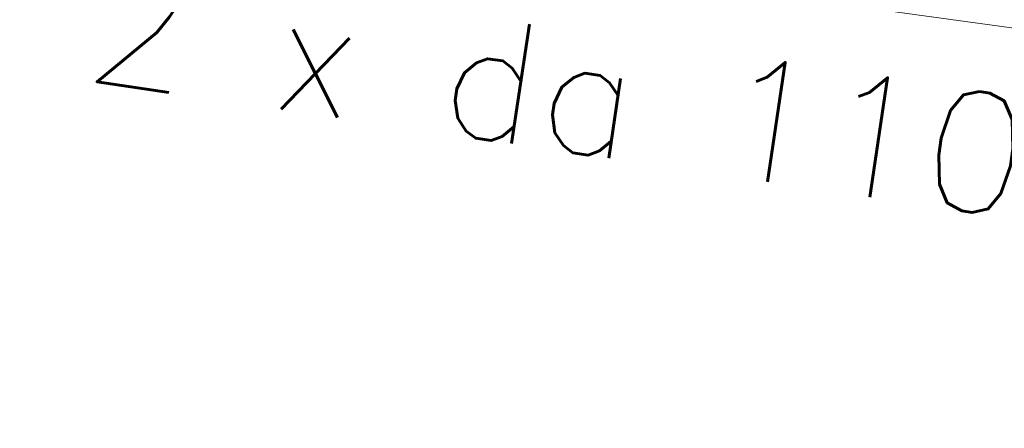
# Model space of a CAD drawing. Header units: metres. Extents: x -502 to 161, y -108 to 174.
# Tile 320 of 656: x -164.692 to -162.734, y -34.513 to -33.701. Entities that reach past the tile are written whole.
import ezdxf

# ---------------------------------------------------------------- set-up
doc = ezdxf.new("R2010")
doc.units = ezdxf.units.M
doc.header["$LTSCALE"] = 0.1
for name, color, linetype in [('BRI31-005.05-5p02-Koordinierung Lageplan 4. BA ZOB West 2022-06-15', 7, 'Continuous'), ('BRI31-005.06-5f07-Koordinierung Lageplan 4. BA ZOB Fernbusbahnh', 7, 'Continuous'), ('BRI32-005.02-5f05-Koordinierung Schemaplan 4 BA ZOB Teilbereich', 7, 'Continuous'), ('BRI32-005.03-5f06-Koordinierung Schemaplan 4 BA ZOB Teilbereich 2 Ost - Bahnhofsallee 2023-01-21', 7, 'Continuous')]:
    doc.layers.add(name, color=color, linetype=linetype)
doc.styles.add('Txt', font='txt_____.ttf')

msp = doc.modelspace()

# ---------------------------------------------------------------- linework, layer by layer
at = {"layer": 'BRI31-005.05-5p02-Koordinierung Lageplan 4. BA ZOB West 2022-06-15', "color": 7, "linetype": 'Continuous', "lineweight": 13, "transparency": 33554687, "flags": 128}
msp.add_lwpolyline([(-96.7047, -23.1184), (-98.6687, -23.4984), (-104.2127, -24.6474), (-104.7917, -24.7554), (-122.4897, -28.0384), (-126.0197, -28.7034), (-137.5027, -30.8734), (-151.2147, -33.4434), (-152.0397, -33.5974), (-156.9547, -34.5134), (-163.5427, -33.6034), (-174.4567, -31.9734), (-178.4767, -31.2244)], dxfattribs=at)
at = {"layer": 'BRI31-005.06-5f07-Koordinierung Lageplan 4. BA ZOB Fernbusbahnh', "color": 7, "linetype": 'Continuous', "lineweight": 9, "transparency": 33554687, "flags": 128}
msp.add_lwpolyline([(-96.7047, -23.1184), (-98.6687, -23.4984), (-104.2127, -24.6474), (-104.7917, -24.7554), (-122.4897, -28.0384), (-126.0197, -28.7034), (-137.5027, -30.8734), (-151.2147, -33.4434), (-152.0397, -33.5974), (-156.9547, -34.5134), (-163.5427, -33.6034), (-174.4567, -31.9734), (-178.4767, -31.2244)], dxfattribs=at)
at = {"layer": 'BRI32-005.02-5f05-Koordinierung Schemaplan 4 BA ZOB Teilbereich', "color": 7, "linetype": 'Continuous', "lineweight": 13, "transparency": 33554687, "flags": 128}
msp.add_lwpolyline([(-96.7047, -23.1184), (-98.6687, -23.4984), (-104.2127, -24.6474), (-104.7917, -24.7554), (-122.4897, -28.0384), (-126.0197, -28.7034), (-137.5027, -30.8734), (-151.2147, -33.4434), (-152.0397, -33.5974), (-156.9547, -34.5134), (-163.5427, -33.6034), (-174.4567, -31.9734), (-178.4767, -31.2244)], dxfattribs=at)
at = {"layer": 'BRI32-005.03-5f06-Koordinierung Schemaplan 4 BA ZOB Teilbereich 2 Ost - Bahnhofsallee 2023-01-21', "color": 7, "linetype": 'Continuous', "lineweight": 9, "transparency": 33554687, "flags": 128}
msp.add_lwpolyline([(-96.7047, -23.1184), (-98.6687, -23.4984), (-104.2127, -24.6474), (-104.7917, -24.7554), (-122.4897, -28.0384), (-126.0197, -28.7034), (-137.5027, -30.8734), (-151.2147, -33.4434), (-152.0397, -33.5974), (-156.9547, -34.5134), (-163.5427, -33.6034), (-174.4567, -31.9734), (-178.4767, -31.2244)], dxfattribs=at)

# ---------------------------------------------------------------- texts
at = {"layer": 'BRI31-005.05-5p02-Koordinierung Lageplan 4. BA ZOB West 2022-06-15', "color": 255, "transparency": 33554687, "insert": (-165.9673, -33.3681), "char_height": 0.24, "attachment_point": 1, "rotation": 351.5057, "line_spacing_factor": 0.25, "style": 'Txt'}
msp.add_mtext('Bestand 2 x da 110', dxfattribs=at)

doc.saveas('drawing.dxf')
